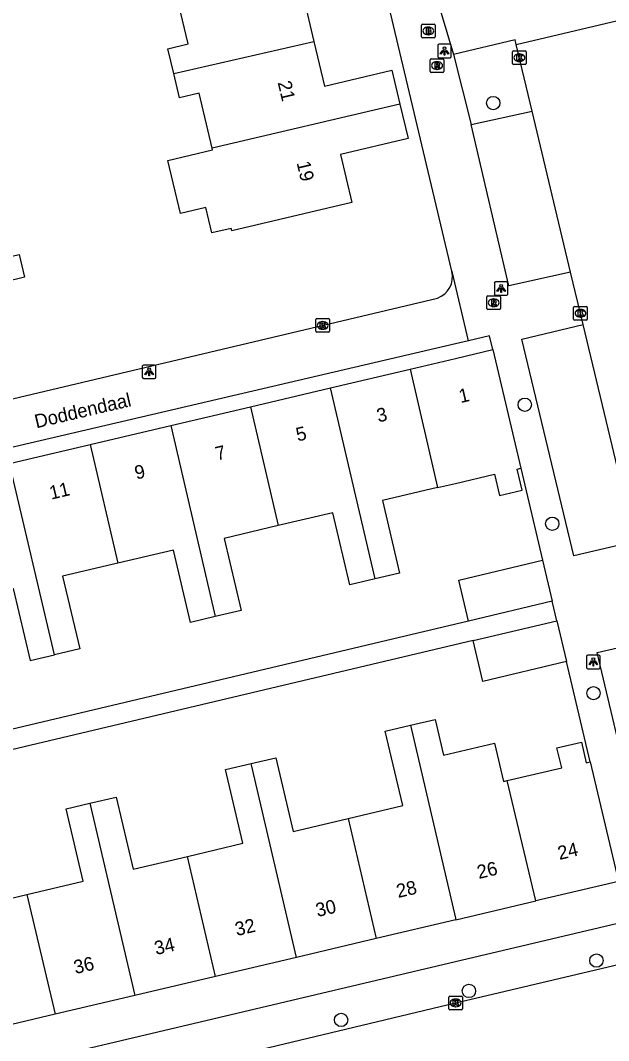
# Model space of a CAD drawing. Extents: x 158038 to 159242, y 380133 to 381214.
# Drawn here: x 158468.1 to 158511.2, y 380857 to 380931.8 of the extents above; entities that cross this region are included whole.
import ezdxf

# ---------------------------------------------------------------- set-up
doc = ezdxf.new("R2010")
doc.units = 0
for name, color, linetype in [('IMGEO_Boom', 7, 'Continuous'), ('IMGEO_Brandkraan', 7, 'Continuous'), ('IMGEO_Kolk', 7, 'Continuous'), ('IMGEO_Lichtpunt', 7, 'Continuous'), ('IMGEO_Openbare_ruimte_label', 7, 'Continuous'), ('IMGEO_Pand', 7, 'Continuous'), ('IMGEO_Pand_nummerreeks', 7, 'Continuous'), ('IMGEO_Parkeervlak_open', 7, 'Continuous'), ('IMGEO_Rijbaan_lokaal_open', 7, 'Continuous'), ('IMGEO_Rioolput', 7, 'Continuous'), ('IMGEO_Voetpad_open', 7, 'Continuous')]:
    doc.layers.add(name, color=color, linetype=linetype)

msp = doc.modelspace()

# ---------------------------------------------------------------- linework, layer by layer
at = {"layer": 'IMGEO_Boom'}
for centre in [(158502.759, 380925.777), (158505.075, 380903.656), (158507.091, 380894.926), (158510.111, 380882.498), (158510.33, 380862.89), (158500.98, 380860.661), (158491.605, 380858.535)]:
    msp.add_circle(centre, 0.489, dxfattribs=at)
at = {"layer": 'IMGEO_Brandkraan'}
for p, q in [((158497.502, 380930.637), (158497.502, 380931.489)), ((158497.577, 380931.563), (158498.429, 380931.563)), ((158497.99, 380931.343), (158498.015, 380931.343)), ((158498.503, 380931.489), (158498.503, 380930.637)), ((158498.429, 380930.563), (158497.577, 380930.563)), ((158498.013, 380930.783), (158497.988, 380930.783))]:
    msp.add_line(p, q, dxfattribs=at)
for points in [[(158497.502, 380930.637), (158497.502, 380931.489)], [(158497.577, 380931.563), (158498.429, 380931.563)], [(158497.85, 380931.263), (158497.85, 380930.863), (158498.063, 380930.863)], [(158498.081, 380931.263), (158497.85, 380931.263)], [(158498.029, 380931.182), (158497.975, 380931.182), (158497.975, 380931.106)], [(158497.975, 380931.106), (158498.028, 380931.106)], [(158498.503, 380931.489), (158498.503, 380930.637)], [(158498.429, 380930.563), (158497.577, 380930.563)], [(158498.037, 380931.03), (158497.975, 380931.03), (158497.975, 380930.949)], [(158497.975, 380930.949), (158498.037, 380930.949)]]:
    msp.add_lwpolyline(points, dxfattribs=at)
for centre, radius, start, end in [((158497.579, 380931.487), 0.0765, 91.55205, 178.44795), ((158497.579, 380931.487), 0.0765, 91.55205, 178.44795), ((158498.03, 380931.144), 0.0379, 267.82845, 90.93552), ((158498.085, 380931.118), 0.145, 59.4692, 91.53667), ((158498.11, 380931.165), 0.0922, 285.51372, 58.15012), ((158498.427, 380931.487), 0.0765, 1.55205, 88.44795), ((158498.427, 380931.487), 0.0765, 1.55205, 88.44795), ((158497.579, 380930.639), 0.0765, 181.55205, 268.44795), ((158497.579, 380930.639), 0.0765, 181.55205, 268.44795), ((158498.038, 380930.989), 0.0404, 269.87594, 90.50774), ((158498.069, 380931.114), 0.251, 268.66757, 293.53466), ((158498.115, 380930.973), 0.105, 301.31148, 78.98903), ((158498.427, 380930.639), 0.0765, 271.55205, 358.44795), ((158498.427, 380930.639), 0.0765, 271.55205, 358.44795)]:
    msp.add_arc(centre, radius, start, end, dxfattribs=at)
for centre, major_axis, ratio, start_param, end_param in [((158497.989, 380931.063), (-0.387, 0.002), 0.722429, 4.712389, 7.853982), ((158498.014, 380931.063), (-0.39, 0.002), 0.717154, 1.570796, 4.712389)]:
    msp.add_ellipse(centre, major_axis=major_axis, ratio=ratio, start_param=start_param, end_param=end_param, dxfattribs=at)
at = {"layer": 'IMGEO_Kolk'}
for p, q in [((158504.179, 380928.677), (158504.179, 380929.529)), ((158504.254, 380929.603), (158505.106, 380929.603)), ((158504.667, 380929.383), (158504.692, 380929.383)), ((158505.18, 380929.529), (158505.18, 380928.677)), ((158505.106, 380928.603), (158504.254, 380928.603)), ((158504.69, 380928.823), (158504.665, 380928.823)), ((158508.657, 380909.932), (158508.657, 380910.784)), ((158508.732, 380910.858), (158509.584, 380910.858)), ((158509.145, 380910.638), (158509.17, 380910.638)), ((158509.658, 380910.784), (158509.658, 380909.932)), ((158489.751, 380909.043), (158489.751, 380909.895)), ((158489.826, 380909.969), (158490.678, 380909.969)), ((158490.239, 380909.749), (158490.264, 380909.749)), ((158490.752, 380909.895), (158490.752, 380909.043)), ((158509.584, 380909.858), (158508.732, 380909.858)), ((158509.168, 380910.078), (158509.143, 380910.078)), ((158490.678, 380908.969), (158489.826, 380908.969)), ((158490.262, 380909.189), (158490.237, 380909.189)), ((158499.499, 380859.36), (158499.499, 380860.212)), ((158499.574, 380860.286), (158500.426, 380860.286)), ((158499.987, 380860.066), (158500.012, 380860.066)), ((158500.5, 380860.212), (158500.5, 380859.36)), ((158500.426, 380859.286), (158499.574, 380859.286)), ((158500.01, 380859.506), (158499.985, 380859.506))]:
    msp.add_line(p, q, dxfattribs=at)
for points in [[(158504.179, 380928.677), (158504.179, 380929.529)], [(158504.254, 380929.603), (158505.106, 380929.603)], [(158504.5, 380929.303), (158504.623, 380929.303), (158504.623, 380929.152), (158504.753, 380929.303), (158504.917, 380929.303), (158504.771, 380929.152), (158504.924, 380928.903), (158504.772, 380928.903), (158504.687, 380929.067), (158504.623, 380929), (158504.623, 380928.903), (158504.5, 380928.903), (158504.5, 380929.303)], [(158505.18, 380929.529), (158505.18, 380928.677)], [(158505.106, 380928.603), (158504.254, 380928.603)], [(158508.657, 380909.932), (158508.657, 380910.784)], [(158508.732, 380910.858), (158509.584, 380910.858)], [(158508.978, 380910.558), (158509.101, 380910.558), (158509.101, 380910.407), (158509.231, 380910.558), (158509.395, 380910.558), (158509.249, 380910.407), (158509.402, 380910.158), (158509.25, 380910.158), (158509.165, 380910.322), (158509.101, 380910.255), (158509.101, 380910.158), (158508.978, 380910.158), (158508.978, 380910.558)], [(158509.658, 380910.784), (158509.658, 380909.932)], [(158489.751, 380909.043), (158489.751, 380909.895)], [(158489.826, 380909.969), (158490.678, 380909.969)], [(158490.072, 380909.669), (158490.195, 380909.669), (158490.195, 380909.518), (158490.325, 380909.669), (158490.489, 380909.669), (158490.343, 380909.518), (158490.496, 380909.269), (158490.344, 380909.269), (158490.259, 380909.433), (158490.195, 380909.366), (158490.195, 380909.269), (158490.072, 380909.269), (158490.072, 380909.669)], [(158490.752, 380909.895), (158490.752, 380909.043)], [(158509.584, 380909.858), (158508.732, 380909.858)], [(158490.678, 380908.969), (158489.826, 380908.969)], [(158499.499, 380859.36), (158499.499, 380860.212)], [(158499.574, 380860.286), (158500.426, 380860.286)], [(158500.5, 380860.212), (158500.5, 380859.36)], [(158500.426, 380859.286), (158499.574, 380859.286)], [(158499.82, 380859.986), (158499.943, 380859.986), (158499.943, 380859.835), (158500.073, 380859.986), (158500.237, 380859.986), (158500.091, 380859.835), (158500.244, 380859.586), (158500.092, 380859.586), (158500.007, 380859.75), (158499.943, 380859.683), (158499.943, 380859.586), (158499.82, 380859.586), (158499.82, 380859.986)]]:
    msp.add_lwpolyline(points, dxfattribs=at)
for centre, start, end in [((158504.256, 380929.527), 91.55205, 178.44795), ((158504.256, 380929.527), 91.55205, 178.44795), ((158505.104, 380929.527), 1.55205, 88.44795), ((158505.104, 380929.527), 1.55205, 88.44795), ((158504.256, 380928.679), 181.55205, 268.44795), ((158504.256, 380928.679), 181.55205, 268.44795), ((158505.104, 380928.679), 271.55205, 358.44795), ((158505.104, 380928.679), 271.55205, 358.44795), ((158508.734, 380910.782), 91.55205, 178.44795), ((158508.734, 380910.782), 91.55205, 178.44795), ((158509.582, 380910.782), 1.55205, 88.44795), ((158509.582, 380910.782), 1.55205, 88.44795), ((158489.828, 380909.893), 91.55205, 178.44795), ((158489.828, 380909.893), 91.55205, 178.44795), ((158490.676, 380909.893), 1.55205, 88.44795), ((158490.676, 380909.893), 1.55205, 88.44795), ((158508.734, 380909.934), 181.55205, 268.44795), ((158508.734, 380909.934), 181.55205, 268.44795), ((158509.582, 380909.934), 271.55205, 358.44795), ((158509.582, 380909.934), 271.55205, 358.44795), ((158489.828, 380909.045), 181.55205, 268.44795), ((158489.828, 380909.045), 181.55205, 268.44795), ((158490.676, 380909.045), 271.55205, 358.44795), ((158490.676, 380909.045), 271.55205, 358.44795), ((158499.576, 380860.21), 91.55205, 178.44795), ((158499.576, 380860.21), 91.55205, 178.44795), ((158500.424, 380860.21), 1.55205, 88.44795), ((158500.424, 380860.21), 1.55205, 88.44795), ((158499.576, 380859.362), 181.55205, 268.44795), ((158499.576, 380859.362), 181.55205, 268.44795), ((158500.424, 380859.362), 271.55205, 358.44795), ((158500.424, 380859.362), 271.55205, 358.44795)]:
    msp.add_arc(centre, 0.0765, start, end, dxfattribs=at)
for centre, major_axis, ratio, start_param, end_param in [((158504.666, 380929.103), (-0.387, 0.002), 0.722429, 4.712389, 7.853982), ((158504.691, 380929.103), (-0.39, 0.002), 0.717154, 1.570796, 4.712389), ((158509.144, 380910.358), (-0.387, 0.002), 0.722429, 4.712389, 7.853982), ((158509.169, 380910.358), (-0.39, 0.002), 0.717154, 1.570796, 4.712389), ((158490.238, 380909.469), (-0.387, 0.002), 0.722429, 4.712389, 7.853982), ((158490.263, 380909.469), (-0.39, 0.002), 0.717154, 1.570796, 4.712389), ((158499.986, 380859.786), (-0.387, 0.002), 0.722429, 4.712389, 7.853982), ((158500.011, 380859.786), (-0.39, 0.002), 0.717154, 1.570796, 4.712389)]:
    msp.add_ellipse(centre, major_axis=major_axis, ratio=ratio, start_param=start_param, end_param=end_param, dxfattribs=at)
at = {"layer": 'IMGEO_Lichtpunt'}
for p, q in [((158498.69, 380929.995), (158498.69, 380929.188)), ((158498.69, 380929.995), (158498.69, 380929.188)), ((158499.592, 380930.09), (158498.784, 380930.09)), ((158499.592, 380930.09), (158498.784, 380930.09)), ((158499.686, 380929.188), (158499.686, 380929.995)), ((158499.686, 380929.188), (158499.686, 380929.995)), ((158498.784, 380929.094), (158499.592, 380929.094)), ((158498.784, 380929.094), (158499.592, 380929.094)), ((158502.841, 380912.578), (158502.841, 380911.771)), ((158502.841, 380912.578), (158502.841, 380911.771)), ((158503.743, 380912.673), (158502.935, 380912.673)), ((158503.743, 380912.673), (158502.935, 380912.673)), ((158503.837, 380911.771), (158503.837, 380912.578)), ((158503.837, 380911.771), (158503.837, 380912.578)), ((158502.935, 380911.677), (158503.743, 380911.677)), ((158502.935, 380911.677), (158503.743, 380911.677)), ((158477.029, 380906.47), (158477.029, 380905.663)), ((158477.029, 380906.47), (158477.029, 380905.663)), ((158477.931, 380906.565), (158477.123, 380906.565)), ((158477.931, 380906.565), (158477.123, 380906.565)), ((158478.025, 380905.663), (158478.025, 380906.47)), ((158478.025, 380905.663), (158478.025, 380906.47)), ((158477.123, 380905.569), (158477.931, 380905.569)), ((158477.123, 380905.569), (158477.931, 380905.569)), ((158509.601, 380885.197), (158509.601, 380884.39)), ((158509.601, 380885.197), (158509.601, 380884.39)), ((158510.503, 380885.292), (158509.695, 380885.292)), ((158510.503, 380885.292), (158509.695, 380885.292)), ((158510.597, 380884.39), (158510.597, 380885.197)), ((158510.597, 380884.39), (158510.597, 380885.197)), ((158509.695, 380884.296), (158510.503, 380884.296)), ((158509.695, 380884.296), (158510.503, 380884.296))]:
    msp.add_line(p, q, dxfattribs=at)
for points in [[(158499.064, 380929.659), (158499.103, 380929.631), (158498.915, 380929.369), (158498.877, 380929.396), (158499.064, 380929.659)], [(158499.166, 380929.611), (158499.213, 380929.611), (158499.213, 380929.289), (158499.166, 380929.289), (158499.166, 380929.611)], [(158499.276, 380929.631), (158499.314, 380929.658), (158499.501, 380929.396), (158499.462, 380929.368), (158499.276, 380929.631)], [(158503.215, 380912.242), (158503.254, 380912.214), (158503.066, 380911.952), (158503.028, 380911.979), (158503.215, 380912.242)], [(158503.317, 380912.194), (158503.364, 380912.194), (158503.364, 380911.872), (158503.317, 380911.872), (158503.317, 380912.194)], [(158503.427, 380912.214), (158503.465, 380912.241), (158503.652, 380911.979), (158503.613, 380911.951), (158503.427, 380912.214)], [(158477.403, 380906.134), (158477.442, 380906.106), (158477.254, 380905.844), (158477.216, 380905.871), (158477.403, 380906.134)], [(158477.505, 380906.086), (158477.552, 380906.086), (158477.552, 380905.764), (158477.505, 380905.764), (158477.505, 380906.086)], [(158477.615, 380906.106), (158477.653, 380906.133), (158477.84, 380905.871), (158477.801, 380905.843), (158477.615, 380906.106)], [(158509.975, 380884.861), (158510.014, 380884.833), (158509.826, 380884.571), (158509.788, 380884.598), (158509.975, 380884.861)], [(158510.077, 380884.813), (158510.124, 380884.813), (158510.124, 380884.491), (158510.077, 380884.491), (158510.077, 380884.813)], [(158510.187, 380884.833), (158510.225, 380884.86), (158510.412, 380884.598), (158510.373, 380884.57), (158510.187, 380884.833)]]:
    msp.add_lwpolyline(points, dxfattribs=at)
for centre in [(158499.189, 380929.793), (158503.34, 380912.376), (158477.528, 380906.268), (158510.1, 380884.995)]:
    msp.add_circle(centre, 0.0994, dxfattribs=at)
for centre, start, end in [((158498.784, 380929.995), 90, 180), ((158498.784, 380929.995), 90, 180), ((158499.592, 380929.995), 0, 90), ((158499.592, 380929.995), 0, 90), ((158498.784, 380929.188), 180, 270), ((158498.784, 380929.188), 180, 270), ((158499.592, 380929.188), 270, 0), ((158499.592, 380929.188), 270, 360), ((158502.935, 380912.578), 90, 180), ((158502.935, 380912.578), 90, 180), ((158503.743, 380912.578), 0, 90), ((158503.743, 380912.578), 0, 90), ((158502.935, 380911.771), 180, 270), ((158502.935, 380911.771), 180, 270), ((158503.743, 380911.771), 270, 0), ((158503.743, 380911.771), 270, 360), ((158477.123, 380906.47), 90, 180), ((158477.123, 380906.47), 90, 180), ((158477.931, 380906.47), 0, 90), ((158477.931, 380906.47), 0, 90), ((158477.123, 380905.663), 180, 270), ((158477.123, 380905.663), 180, 270), ((158477.931, 380905.663), 270, 0), ((158477.931, 380905.663), 270, 360), ((158509.695, 380885.197), 90, 180), ((158509.695, 380885.197), 90, 180), ((158510.503, 380885.197), 0, 90), ((158510.503, 380885.197), 0, 90), ((158509.695, 380884.39), 180, 270), ((158509.695, 380884.39), 180, 270), ((158510.503, 380884.39), 270, 0), ((158510.503, 380884.39), 270, 360)]:
    msp.add_arc(centre, 0.0946, start, end, dxfattribs=at)
at = {"layer": 'IMGEO_Pand'}
for points in [[(158493.24, 380937.358), (158493.861, 380934.743), (158488.842, 380933.551), (158489.617, 380930.289)], [(158479.344, 380927.945), (158478.913, 380929.762), (158480.395, 380930.114), (158479.442, 380934.126)], [(158479.344, 380927.945), (158489.617, 380930.289)], [(158489.617, 380930.289), (158490.396, 380927.01), (158495.324, 380928.18), (158495.917, 380925.685)], [(158482.161, 380922.466), (158481.2, 380926.509), (158479.766, 380926.169), (158479.344, 380927.945)], [(158495.917, 380925.685), (158496.512, 380923.181), (158491.559, 380922.005), (158492.394, 380918.486), (158483.582, 380916.393), (158483.536, 380916.586), (158482.12, 380916.25), (158481.677, 380918.112), (158479.823, 380917.672), (158478.897, 380921.57), (158482.188, 380922.352), (158482.161, 380922.466)], [(158495.917, 380925.685), (158482.161, 380922.466)], [(158465.547, 380918.48), (158466.532, 380914.332), (158468.004, 380914.681), (158468.403, 380913.003), (158466.911, 380912.648), (158466.952, 380912.472), (158458.236, 380910.401), (158457.405, 380913.897), (158452.41, 380912.711), (158451.808, 380915.248)], [(158496.662, 380906.265), (158500, 380907.052), (158502.727, 380907.695)], [(158502.727, 380907.695), (158504.78, 380898.996)], [(158490.826, 380904.889), (158496.662, 380906.265)], [(158496.662, 380906.265), (158498.683, 380897.573)], [(158484.968, 380903.508), (158490.826, 380904.889)], [(158494.114, 380890.889), (158490.826, 380904.889)], [(158479.12, 380902.129), (158484.968, 380903.508)], [(158484.968, 380903.508), (158486.989, 380894.784)], [(158473.195, 380900.732), (158479.12, 380902.129)], [(158479.12, 380902.129), (158482.378, 380888.112)], [(158467.28, 380899.337), (158473.195, 380900.732)], [(158473.195, 380900.732), (158475.231, 380892.032)], [(158470.583, 380885.32), (158467.28, 380899.337)], [(158498.683, 380897.573), (158500, 380897.884), (158502.844, 380898.571), (158503.214, 380897.001), (158504.879, 380897.394), (158504.516, 380898.933), (158504.78, 380898.996)], [(158498.683, 380897.573), (158494.643, 380896.617), (158495.897, 380891.311), (158494.114, 380890.889)], [(158494.114, 380890.889), (158492.251, 380890.449), (158491.002, 380895.732), (158486.989, 380894.784)], [(158486.989, 380894.784), (158483.021, 380893.846), (158484.271, 380888.559), (158482.378, 380888.112)], [(158482.378, 380888.112), (158480.561, 380887.682), (158479.305, 380892.995), (158475.231, 380892.032)], [(158500.952, 380887.788), (158500.241, 380890.792), (158506.363, 380892.241)], [(158506.363, 380892.241), (158507.074, 380889.237)], [(158475.231, 380892.032), (158471.18, 380891.075), (158472.437, 380885.758), (158470.583, 380885.32)], [(158463.486, 380889.225), (158467.556, 380890.187), (158468.806, 380884.9), (158470.583, 380885.32)], [(158507.074, 380889.237), (158500.952, 380887.788)], [(158501.282, 380886.359), (158507.42, 380887.811)], [(158507.42, 380887.811), (158508.13, 380884.813)], [(158508.13, 380884.813), (158501.992, 380883.361), (158501.282, 380886.359)], [(158496.69, 380880.154), (158498.492, 380880.58), (158499.116, 380877.942), (158502.854, 380878.825), (158503.516, 380876.022), (158503.78, 380876.084)], [(158492.127, 380873.315), (158496.134, 380874.262), (158494.844, 380879.718), (158496.69, 380880.154)], [(158496.69, 380880.154), (158500, 380866.006), (158500.029, 380865.883)], [(158503.78, 380876.084), (158507.78, 380877.029), (158507.435, 380878.492), (158509.226, 380878.915), (158509.583, 380877.402), (158509.865, 380877.467)], [(158480.345, 380870.529), (158484.41, 380871.49), (158483.133, 380876.893), (158485.002, 380877.335)], [(158485.002, 380877.335), (158486.819, 380877.764), (158488.096, 380872.362), (158492.127, 380873.315)], [(158488.336, 380863.126), (158485.002, 380877.335)], [(158509.865, 380877.467), (158511.956, 380868.697)], [(158505.875, 380867.262), (158503.78, 380876.084)], [(158468.569, 380867.726), (158472.697, 380868.702), (158471.441, 380874.014), (158473.171, 380874.423)], [(158473.171, 380874.423), (158475.114, 380874.883), (158476.365, 380869.588), (158480.345, 380870.529)], [(158473.171, 380874.423), (158476.478, 380860.329)], [(158492.127, 380873.315), (158494.173, 380864.502)], [(158461.448, 380871.665), (158463.318, 380872.107), (158464.577, 380866.782), (158468.569, 380867.726)], [(158482.402, 380861.726), (158480.345, 380870.529)], [(158511.956, 380868.697), (158505.875, 380867.262)], [(158468.569, 380867.726), (158470.632, 380858.951)], [(158500.029, 380865.883), (158505.875, 380867.262)], [(158500.029, 380865.883), (158494.173, 380864.502)], [(158494.173, 380864.502), (158488.336, 380863.126)], [(158488.336, 380863.126), (158482.402, 380861.726)], [(158482.402, 380861.726), (158476.478, 380860.329)], [(158476.478, 380860.329), (158470.632, 380858.951)], [(158470.632, 380858.951), (158464.786, 380857.572)]]:
    msp.add_lwpolyline(points, dxfattribs=at)
at = {"layer": 'IMGEO_Parkeervlak_open'}
msp.add_lwpolyline([(158501.15, 380924.192), (158505.616, 380925.187)], dxfattribs=at)
at = {"layer": 'IMGEO_Rijbaan_lokaal_open'}
for points in [[(158504.451, 380930.065), (158539.768, 380938.428)], [(158505.616, 380925.187), (158504.451, 380930.065)], [(158508.436, 380913.381), (158505.616, 380925.187)], [(158509.353, 380909.545), (158508.436, 380913.381)], [(158513.155, 380893.627), (158509.353, 380909.545)], [(158470.875, 380852.834), (158500, 380859.786), (158501.877, 380860.234), (158519.469, 380864.387), (158526.184, 380865.973), (158544.303, 380870.251)]]:
    msp.add_lwpolyline(points, dxfattribs=at)
at = {"layer": 'IMGEO_Rioolput'}
for p, q in [((158498.141, 380928.1), (158498.141, 380928.952)), ((158498.216, 380929.026), (158499.068, 380929.026)), ((158499.142, 380928.952), (158499.142, 380928.1)), ((158498.652, 380928.246), (158498.627, 380928.246)), ((158498.629, 380928.806), (158498.654, 380928.806)), ((158499.068, 380928.026), (158498.216, 380928.026)), ((158502.291, 380910.708), (158502.291, 380911.56)), ((158502.366, 380911.634), (158503.218, 380911.634)), ((158502.779, 380911.414), (158502.804, 380911.414)), ((158503.292, 380911.56), (158503.292, 380910.708)), ((158503.218, 380910.634), (158502.366, 380910.634)), ((158502.802, 380910.854), (158502.777, 380910.854))]:
    msp.add_line(p, q, dxfattribs=at)
for points in [[(158498.141, 380928.1), (158498.141, 380928.952)], [(158498.216, 380929.026), (158499.068, 380929.026)], [(158499.142, 380928.952), (158499.142, 380928.1)], [(158498.73, 380928.724), (158498.478, 380928.726), (158498.478, 380928.326)], [(158498.478, 380928.326), (158498.602, 380928.326), (158498.602, 380928.488), (158498.613, 380928.488)], [(158498.656, 380928.645), (158498.602, 380928.645), (158498.602, 380928.564)], [(158498.602, 380928.564), (158498.654, 380928.564)], [(158498.66, 380928.459), (158498.731, 380928.326), (158498.871, 380928.326), (158498.806, 380928.452)], [(158499.068, 380928.026), (158498.216, 380928.026)], [(158502.291, 380910.708), (158502.291, 380911.56)], [(158502.366, 380911.634), (158503.218, 380911.634)], [(158502.88, 380911.332), (158502.628, 380911.334), (158502.628, 380910.934)], [(158502.628, 380910.934), (158502.752, 380910.934), (158502.752, 380911.096), (158502.763, 380911.096)], [(158502.806, 380911.253), (158502.752, 380911.253), (158502.752, 380911.172)], [(158502.752, 380911.172), (158502.804, 380911.172)], [(158502.81, 380911.067), (158502.881, 380910.934), (158503.021, 380910.934), (158502.956, 380911.06)], [(158503.292, 380911.56), (158503.292, 380910.708)], [(158503.218, 380910.634), (158502.366, 380910.634)]]:
    msp.add_lwpolyline(points, dxfattribs=at)
for centre, radius, start, end in [((158498.218, 380928.95), 0.0765, 91.55205, 178.44795), ((158498.218, 380928.95), 0.0765, 91.55205, 178.44795), ((158499.066, 380928.95), 0.0765, 1.55205, 88.44795), ((158499.066, 380928.95), 0.0765, 1.55205, 88.44795), ((158498.612, 380928.435), 0.0533, 26.02933, 88.69889), ((158498.638, 380928.753), 0.19, 274.7715, 282.96867), ((158498.662, 380928.549), 0.0964, 77.00612, 93.18647), ((158498.676, 380928.606), 0.0378, 276.66336, 79.67722), ((158498.729, 380928.614), 0.109, 350.36119, 89.41601), ((158498.727, 380928.614), 0.112, 277.58423, 350.98172), ((158498.711, 380928.399), 0.108, 29.51342, 73.79051), ((158498.218, 380928.102), 0.0765, 181.55205, 268.44795), ((158498.218, 380928.102), 0.0765, 181.55205, 268.44795), ((158499.066, 380928.102), 0.0765, 271.55205, 358.44795), ((158499.066, 380928.102), 0.0765, 271.55205, 358.44795), ((158502.368, 380911.558), 0.0765, 91.55205, 178.44795), ((158502.368, 380911.558), 0.0765, 91.55205, 178.44795), ((158502.762, 380911.043), 0.0533, 26.02933, 88.69889), ((158502.788, 380911.361), 0.19, 274.7715, 282.96867), ((158502.812, 380911.157), 0.0964, 77.00612, 93.18647), ((158502.826, 380911.214), 0.0378, 276.66336, 79.67722), ((158502.879, 380911.222), 0.109, 350.36119, 89.41601), ((158502.877, 380911.222), 0.112, 277.58423, 350.98172), ((158502.861, 380911.007), 0.108, 29.51342, 73.79051), ((158503.216, 380911.558), 0.0765, 1.55205, 88.44795), ((158503.216, 380911.558), 0.0765, 1.55205, 88.44795), ((158502.368, 380910.71), 0.0765, 181.55205, 268.44795), ((158502.368, 380910.71), 0.0765, 181.55205, 268.44795), ((158503.216, 380910.71), 0.0765, 271.55205, 358.44795), ((158503.216, 380910.71), 0.0765, 271.55205, 358.44795)]:
    msp.add_arc(centre, radius, start, end, dxfattribs=at)
for centre, major_axis, ratio, start_param, end_param in [((158498.628, 380928.526), (-0.387, 0.002), 0.722429, 4.712389, 7.853982), ((158498.653, 380928.526), (-0.39, 0.002), 0.717154, 1.570796, 4.712389), ((158502.778, 380911.134), (-0.387, 0.002), 0.722429, 4.712389, 7.853982), ((158502.803, 380911.134), (-0.39, 0.002), 0.717154, 1.570796, 4.712389)]:
    msp.add_ellipse(centre, major_axis=major_axis, ratio=ratio, start_param=start_param, end_param=end_param, dxfattribs=at)
at = {"layer": 'IMGEO_Voetpad_open'}
for points in [[(158499.732, 380913.435), (158489.809, 380955.265), (158489.544, 380956.384)], [(158498.46, 380934.026), (158499.837, 380929.345)], [(158504.451, 380930.065), (158504.379, 380930.41), (158499.837, 380929.345)], [(158499.837, 380929.345), (158501.15, 380924.192)], [(158508.436, 380913.381), (158503.915, 380912.36), (158501.15, 380924.192)], [(158500.95, 380908.339), (158499.739, 380913.416), (158499.732, 380913.435)], [(158454.373, 380900.966), (158455.935, 380901.337), (158498.672, 380911.466)], [(158513.155, 380893.627), (158508.679, 380892.563), (158504.859, 380908.454), (158509.353, 380909.545)], [(158502.727, 380907.695), (158502.485, 380908.698), (158500.95, 380908.339)], [(158500.95, 380908.339), (158500, 380908.117), (158455.388, 380897.693)], [(158504.78, 380898.996), (158506.363, 380892.241)], [(158507.42, 380887.811), (158507.074, 380889.237)], [(158500.952, 380887.788), (158453.865, 380876.643), (158451.555, 380886.416)], [(158501.282, 380886.359), (158454.925, 380875.393), (158454.214, 380875.225), (158455.556, 380869.55)], [(158513.687, 380871.582), (158510.382, 380885.476), (158514.856, 380886.505)], [(158509.865, 380877.467), (158508.13, 380884.813)], [(158512.303, 380865.698), (158500, 380862.796), (158459.414, 380853.223)]]:
    msp.add_lwpolyline(points, dxfattribs=at)
msp.add_arc((158498.078, 380913.056), 1.697, 290.49616, 12.91274, dxfattribs=at)

# ---------------------------------------------------------------- texts
at = {"layer": 'IMGEO_Openbare_ruimte_label'}
msp.add_text('Doddendaal', height=1, rotation=13.17493, dxfattribs=at).set_placement((158469.262, 380901.919))
at = {"layer": 'IMGEO_Pand_nummerreeks'}
for s, rotation, p in [('21', 283.27604, (158486.949, 380927.283)), ('19', 283.27604, (158488.337, 380921.401)), ('1', 13.27147, (158500.365, 380903.768)), ('3', 13.27147, (158494.339, 380902.347)), ('5', 13.27147, (158488.425, 380900.952)), ('7', 13.27147, (158482.51, 380899.557)), ('9', 13.27147, (158476.595, 380898.161)), ('11', 13.27147, (158470.343, 380896.687)), ('24', 13.27015, (158507.616, 380870.263)), ('26', 13.2697, (158501.702, 380868.867)), ('28', 13.27015, (158495.789, 380867.474)), ('30', 13.27015, (158489.874, 380866.079)), ('32', 13.27015, (158483.955, 380864.683)), ('34', 13.27015, (158478.043, 380863.289)), ('36', 13.27015, (158472.129, 380861.894))]:
    msp.add_text(s, height=1, rotation=rotation, dxfattribs=at).set_placement(p)

doc.saveas('drawing.dxf')
